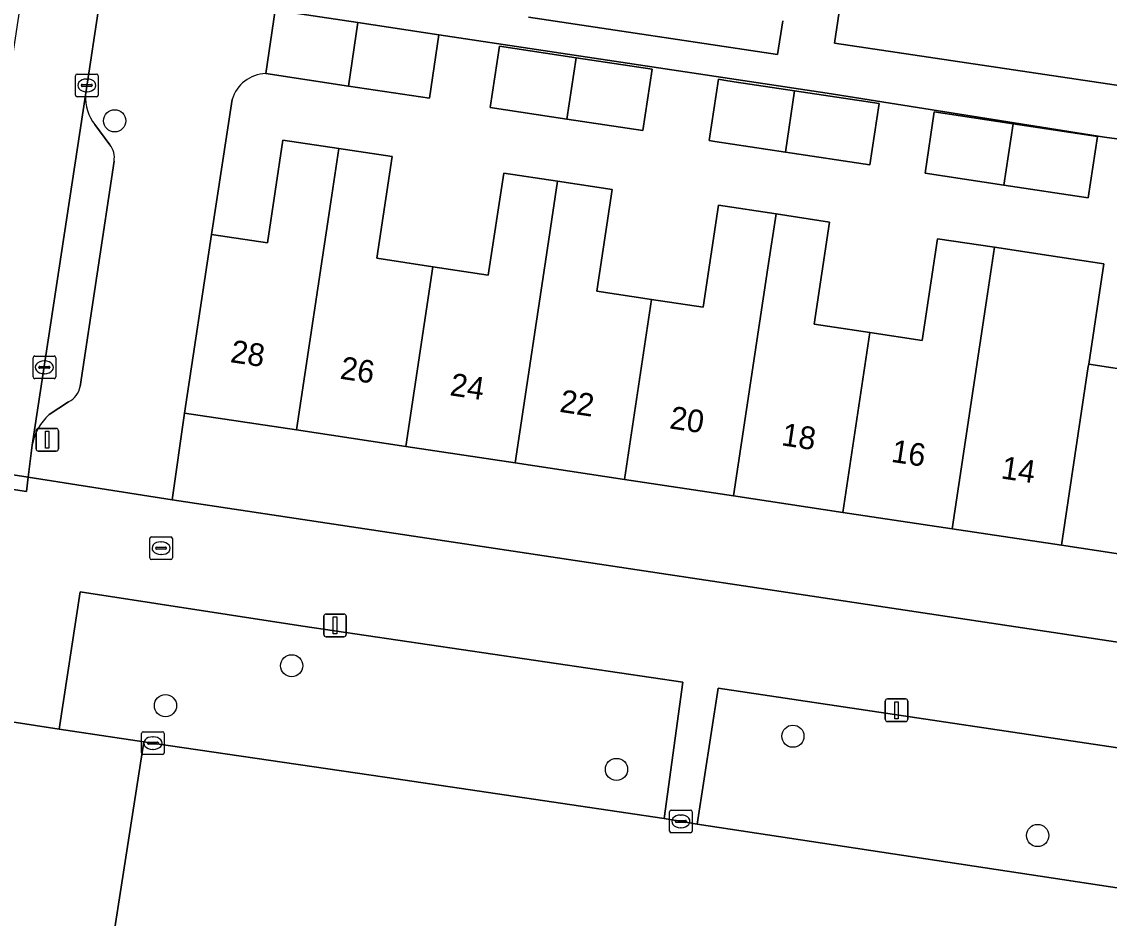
# Model space of a CAD drawing. Extents: x 163008 to 163854, y 382777 to 383982.
# Drawn here: x 163641.22 to 163689.17, y 383407.26 to 383446.82 of the extents above; entities that cross this region are included whole.
import ezdxf

# ---------------------------------------------------------------- set-up
doc = ezdxf.new("R2010")
doc.units = 0
for name, color, linetype in [('IMGEO_Boom', 7, 'Continuous'), ('IMGEO_Brandkraan', 7, 'Continuous'), ('IMGEO_Erf', 7, 'Continuous'), ('IMGEO_Groenvoorziening', 7, 'Continuous'), ('IMGEO_Kolk', 7, 'Continuous'), ('IMGEO_Lichtmast', 7, 'Continuous'), ('IMGEO_Muur', 7, 'Continuous'), ('IMGEO_Pand', 7, 'Continuous'), ('IMGEO_Pand_nummerreeks', 7, 'Continuous'), ('IMGEO_Parkeervlak_open', 7, 'Continuous'), ('IMGEO_Rijbaan_lokaal_gesloten', 7, 'Continuous'), ('IMGEO_Rijbaan_lokaal_open', 7, 'Continuous'), ('IMGEO_Voetpad_open', 7, 'Continuous')]:
    doc.layers.add(name, color=color, linetype=linetype)

msp = doc.modelspace()

# ---------------------------------------------------------------- linework, layer by layer
at = {"layer": 'IMGEO_Boom'}
for centre in [(163645.317, 383442.446), (163653.123, 383418.402), (163647.557, 383416.642), (163675.224, 383415.294), (163667.446, 383413.828), (163686.016, 383410.912)]:
    msp.add_circle(centre, 0.489, dxfattribs=at)
at = {"layer": 'IMGEO_Brandkraan'}
for p, q in [((163646.865, 383423.164), (163646.865, 383424.016)), ((163646.94, 383424.09), (163647.792, 383424.09)), ((163647.866, 383424.016), (163647.866, 383423.164)), ((163647.124, 383423.584), (163647.124, 383423.596)), ((163647.562, 383423.547), (163647.164, 383423.547)), ((163647.167, 383423.633), (163647.565, 383423.633)), ((163647.353, 383423.87), (163647.378, 383423.87)), ((163647.608, 383423.596), (163647.608, 383423.584)), ((163647.792, 383423.09), (163646.94, 383423.09)), ((163647.376, 383423.31), (163647.351, 383423.31))]:
    msp.add_line(p, q, dxfattribs=at)
for points in [[(163646.865, 383423.164), (163646.865, 383424.016)], [(163646.94, 383424.09), (163647.792, 383424.09)], [(163647.866, 383424.016), (163647.866, 383423.164)], [(163647.792, 383423.09), (163646.94, 383423.09)]]:
    msp.add_lwpolyline(points, dxfattribs=at)
for centre, radius, start, end in [((163646.942, 383424.014), 0.0765, 91.552, 178.448), ((163646.942, 383424.014), 0.0765, 91.552, 178.448), ((163647.79, 383424.014), 0.0765, 1.552, 88.448), ((163647.79, 383424.014), 0.0765, 1.552, 88.448), ((163647.164, 383423.593), 0.0403, 85.8775, 175.7526), ((163647.161, 383423.583), 0.0366, 178.938, 274.7102), ((163647.565, 383423.59), 0.043, 264.8664, 352.4533), ((163647.569, 383423.595), 0.0386, 1.7309, 96.639), ((163646.942, 383423.166), 0.0765, 181.552, 268.448), ((163646.942, 383423.166), 0.0765, 181.552, 268.448), ((163647.79, 383423.166), 0.0765, 271.552, 358.448), ((163647.79, 383423.166), 0.0765, 271.552, 358.448)]:
    msp.add_arc(centre, radius, start, end, dxfattribs=at)
for centre, major_axis, ratio, start_param, end_param in [((163647.352, 383423.59), (-0.387, 0.002), 0.722429, 4.712389, 7.853982), ((163647.377, 383423.59), (-0.39, 0.002), 0.717154, 1.570796, 4.712389)]:
    msp.add_ellipse(centre, major_axis=major_axis, ratio=ratio, start_param=start_param, end_param=end_param, dxfattribs=at)
at = {"layer": 'IMGEO_Erf'}
for points in [[(163690.003, 383555.395), (163687.097, 383518.46), (163682.524, 383482.533), (163677.061, 383445.872), (163702.806, 383442.036)], [(163663.569, 383447.024), (163674.551, 383445.375), (163674.774, 383446.858)], [(163698.861, 383440.394), (163688.961, 383441.723), (163676.733, 383443.671), (163659.617, 383446.241), (163659.197, 383443.445), (163655.623, 383443.981), (163651.981, 383444.528)], [(163650.498, 383443.388), (163649.589, 383437.434), (163652.05, 383437.063), (163652.734, 383441.598), (163655.208, 383441.225), (163657.554, 383440.871), (163656.876, 383436.383), (163659.35, 383436.01), (163661.792, 383435.641), (163662.471, 383440.137)], [(163662.471, 383440.137), (163664.846, 383439.778), (163667.254, 383439.415), (163666.576, 383434.928), (163668.988, 383434.564), (163671.262, 383434.221), (163671.941, 383438.719), (163674.483, 383438.335), (163676.838, 383437.979), (163676.158, 383433.475), (163678.624, 383433.103), (163680.921, 383432.756), (163681.599, 383437.246), (163684.117, 383436.866), (163686.503, 383436.505), (163688.934, 383436.137), (163688.267, 383431.703), (163690.586, 383431.353)]]:
    msp.add_lwpolyline(points, dxfattribs=at)
for points in [[(163665.259, 383442.522), (163661.872, 383443.035), (163662.282, 383445.739), (163665.667, 383445.227), (163669.012, 383444.721), (163668.603, 383442.016)], [(163674.894, 383441.065), (163671.776, 383441.536), (163671.532, 383441.573), (163671.941, 383444.278), (163672.185, 383444.241), (163672.638, 383444.172), (163675.302, 383443.769), (163679.027, 383443.205), (163678.618, 383440.501)], [(163684.529, 383439.607), (163681.05, 383440.133), (163681.459, 383442.837), (163684.936, 383442.311), (163688.654, 383441.749), (163688.245, 383439.045)], [(163691.883, 383422.988), (163687.065, 383423.716), (163682.247, 383424.443), (163677.429, 383425.17), (163672.61, 383425.898), (163667.792, 383426.625), (163662.975, 383427.352), (163658.155, 383428.079), (163653.338, 383428.806), (163648.399, 383429.552), (163647.847, 383425.73), (163696.29, 383418.425), (163696.822, 383422.243)]]:
    msp.add_lwpolyline(points, close=True, dxfattribs=at)
msp.add_arc((163652.028, 383442.933), 1.596, 91.6791, 163.4208, dxfattribs=at)
at = {"layer": 'IMGEO_Groenvoorziening'}
for points in [[(163669.541, 383411.657), (163670.372, 383417.676), (163653.616, 383420.143), (163643.789, 383421.658), (163642.869, 383415.611), (163646.605, 383415.05), (163647.073, 383414.976), (163657.224, 383413.486)], [(163695.659, 383413.874), (163671.935, 383417.417), (163671.004, 383411.416), (163694.749, 383407.803)]]:
    msp.add_lwpolyline(points, close=True, dxfattribs=at)
at = {"layer": 'IMGEO_Kolk'}
for p, q in [((163643.663, 383444.508), (163644.515, 383444.508)), ((163643.588, 383443.582), (163643.588, 383444.434)), ((163643.847, 383444.002), (163643.847, 383444.014)), ((163643.89, 383444.051), (163644.288, 383444.051)), ((163644.076, 383444.288), (163644.101, 383444.288)), ((163644.331, 383444.014), (163644.331, 383444.002)), ((163644.589, 383444.434), (163644.589, 383443.582)), ((163644.285, 383443.965), (163643.887, 383443.965)), ((163644.099, 383443.728), (163644.074, 383443.728)), ((163644.515, 383443.508), (163643.663, 383443.508)), ((163641.792, 383432.069), (163642.644, 383432.069)), ((163641.717, 383431.143), (163641.717, 383431.995)), ((163641.976, 383431.563), (163641.976, 383431.575)), ((163642.019, 383431.612), (163642.417, 383431.612)), ((163642.205, 383431.849), (163642.23, 383431.849)), ((163642.46, 383431.575), (163642.46, 383431.563)), ((163642.718, 383431.995), (163642.718, 383431.143)), ((163642.644, 383431.069), (163641.792, 383431.069)), ((163642.414, 383431.526), (163642.016, 383431.526)), ((163642.228, 383431.289), (163642.203, 383431.289)), ((163646.503, 383414.562), (163646.503, 383415.414)), ((163646.578, 383415.488), (163647.43, 383415.488)), ((163646.991, 383415.268), (163647.016, 383415.268)), ((163647.504, 383415.414), (163647.504, 383414.562)), ((163646.762, 383414.982), (163646.762, 383414.994)), ((163647.2, 383414.945), (163646.802, 383414.945)), ((163646.805, 383415.031), (163647.203, 383415.031)), ((163647.246, 383414.994), (163647.246, 383414.982)), ((163647.43, 383414.488), (163646.578, 383414.488)), ((163647.014, 383414.708), (163646.989, 383414.708)), ((163669.783, 383411.11), (163669.783, 383411.962)), ((163669.858, 383412.036), (163670.71, 383412.036)), ((163670.784, 383411.962), (163670.784, 383411.11)), ((163670.042, 383411.53), (163670.042, 383411.542)), ((163670.48, 383411.493), (163670.082, 383411.493)), ((163670.085, 383411.579), (163670.483, 383411.579)), ((163670.271, 383411.816), (163670.296, 383411.816)), ((163670.526, 383411.542), (163670.526, 383411.53)), ((163670.71, 383411.036), (163669.858, 383411.036)), ((163670.294, 383411.256), (163670.269, 383411.256))]:
    msp.add_line(p, q, dxfattribs=at)
for points in [[(163643.663, 383444.508), (163644.515, 383444.508)], [(163643.588, 383443.582), (163643.588, 383444.434)], [(163644.589, 383444.434), (163644.589, 383443.582)], [(163644.515, 383443.508), (163643.663, 383443.508)], [(163641.792, 383432.069), (163642.644, 383432.069)], [(163641.717, 383431.143), (163641.717, 383431.995)], [(163642.718, 383431.995), (163642.718, 383431.143)], [(163642.644, 383431.069), (163641.792, 383431.069)], [(163646.503, 383414.562), (163646.503, 383415.414)], [(163646.578, 383415.488), (163647.43, 383415.488)], [(163647.504, 383415.414), (163647.504, 383414.562)], [(163647.43, 383414.488), (163646.578, 383414.488)], [(163669.783, 383411.11), (163669.783, 383411.962)], [(163669.858, 383412.036), (163670.71, 383412.036)], [(163670.784, 383411.962), (163670.784, 383411.11)], [(163670.71, 383411.036), (163669.858, 383411.036)]]:
    msp.add_lwpolyline(points, dxfattribs=at)
for centre, radius, start, end in [((163643.665, 383444.432), 0.0765, 91.552, 178.448), ((163643.665, 383444.432), 0.0765, 91.552, 178.448), ((163644.513, 383444.432), 0.0765, 1.552, 88.448), ((163644.513, 383444.432), 0.0765, 1.552, 88.448), ((163643.887, 383444.011), 0.0403, 85.8775, 175.7526), ((163644.292, 383444.013), 0.0386, 1.7309, 96.639), ((163643.665, 383443.584), 0.0765, 181.552, 268.448), ((163643.665, 383443.584), 0.0765, 181.552, 268.448), ((163643.884, 383444.001), 0.0366, 178.938, 274.7102), ((163644.288, 383444.008), 0.043, 264.8664, 352.4533), ((163644.513, 383443.584), 0.0765, 271.552, 358.448), ((163644.513, 383443.584), 0.0765, 271.552, 358.448), ((163641.794, 383431.993), 0.0765, 91.552, 178.448), ((163641.794, 383431.993), 0.0765, 91.552, 178.448), ((163642.642, 383431.993), 0.0765, 1.552, 88.448), ((163642.642, 383431.993), 0.0765, 1.552, 88.448), ((163642.016, 383431.572), 0.0403, 85.8775, 175.7526), ((163642.013, 383431.562), 0.0366, 178.938, 274.7102), ((163642.417, 383431.569), 0.043, 264.8664, 352.4533), ((163642.421, 383431.574), 0.0386, 1.7309, 96.639), ((163641.794, 383431.145), 0.0765, 181.552, 268.448), ((163641.794, 383431.145), 0.0765, 181.552, 268.448), ((163642.642, 383431.145), 0.0765, 271.552, 358.448), ((163642.642, 383431.145), 0.0765, 271.552, 358.448), ((163646.58, 383415.412), 0.0765, 91.552, 178.448), ((163646.58, 383415.412), 0.0765, 91.552, 178.448), ((163647.428, 383415.412), 0.0765, 1.552, 88.448), ((163647.428, 383415.412), 0.0765, 1.552, 88.448), ((163646.802, 383414.991), 0.0403, 85.8775, 175.7526), ((163646.799, 383414.981), 0.0366, 178.938, 274.7102), ((163647.203, 383414.988), 0.043, 264.8664, 352.4533), ((163647.207, 383414.993), 0.0386, 1.7309, 96.639), ((163646.58, 383414.564), 0.0765, 181.552, 268.448), ((163646.58, 383414.564), 0.0765, 181.552, 268.448), ((163647.428, 383414.564), 0.0765, 271.552, 358.448), ((163647.428, 383414.564), 0.0765, 271.552, 358.448), ((163669.86, 383411.96), 0.0765, 91.552, 178.448), ((163669.86, 383411.96), 0.0765, 91.552, 178.448), ((163670.708, 383411.96), 0.0765, 1.552, 88.448), ((163670.708, 383411.96), 0.0765, 1.552, 88.448), ((163670.082, 383411.539), 0.0403, 85.8775, 175.7526), ((163670.079, 383411.529), 0.0366, 178.938, 274.7102), ((163670.483, 383411.536), 0.043, 264.8664, 352.4533), ((163670.487, 383411.541), 0.0386, 1.7309, 96.639), ((163669.86, 383411.112), 0.0765, 181.552, 268.448), ((163669.86, 383411.112), 0.0765, 181.552, 268.448), ((163670.708, 383411.112), 0.0765, 271.552, 358.448), ((163670.708, 383411.112), 0.0765, 271.552, 358.448)]:
    msp.add_arc(centre, radius, start, end, dxfattribs=at)
for centre, major_axis, ratio, start_param, end_param in [((163644.075, 383444.008), (-0.387, 0.002), 0.722429, 4.712389, 7.853982), ((163644.1, 383444.008), (-0.39, 0.002), 0.717154, 1.570796, 4.712389), ((163642.204, 383431.569), (-0.387, 0.002), 0.722429, 4.712389, 7.853982), ((163642.229, 383431.569), (-0.39, 0.002), 0.717154, 1.570796, 4.712389), ((163646.99, 383414.988), (-0.387, 0.002), 0.722429, 4.712389, 7.853982), ((163647.015, 383414.988), (-0.39, 0.002), 0.717154, 1.570796, 4.712389), ((163670.27, 383411.536), (-0.387, 0.002), 0.722429, 4.712389, 7.853982), ((163670.295, 383411.536), (-0.39, 0.002), 0.717154, 1.570796, 4.712389)]:
    msp.add_ellipse(centre, major_axis=major_axis, ratio=ratio, start_param=start_param, end_param=end_param, dxfattribs=at)
at = {"layer": 'IMGEO_Lichtmast'}
for p, q in [((163641.849, 383427.972), (163641.849, 383428.772)), ((163641.849, 383428.772), (163641.849, 383427.972)), ((163641.949, 383428.872), (163642.739, 383428.872)), ((163642.739, 383428.872), (163641.949, 383428.872)), ((163642.839, 383428.772), (163642.839, 383427.972)), ((163642.839, 383427.972), (163642.839, 383428.772)), ((163642.739, 383427.872), (163641.949, 383427.872)), ((163641.949, 383427.872), (163642.739, 383427.872)), ((163654.539, 383419.784), (163654.539, 383420.584)), ((163654.539, 383420.584), (163654.539, 383419.784)), ((163654.639, 383420.684), (163655.429, 383420.684)), ((163655.429, 383420.684), (163654.639, 383420.684)), ((163655.529, 383420.584), (163655.529, 383419.784)), ((163655.529, 383419.784), (163655.529, 383420.584)), ((163655.429, 383419.684), (163654.639, 383419.684)), ((163654.639, 383419.684), (163655.429, 383419.684)), ((163679.298, 383416.038), (163679.298, 383416.838)), ((163679.298, 383416.838), (163679.298, 383416.038)), ((163679.398, 383416.938), (163680.188, 383416.938)), ((163680.188, 383416.938), (163679.398, 383416.938)), ((163680.288, 383416.838), (163680.288, 383416.038)), ((163680.288, 383416.038), (163680.288, 383416.838)), ((163680.188, 383415.938), (163679.398, 383415.938)), ((163679.398, 383415.938), (163680.188, 383415.938))]:
    msp.add_line(p, q, dxfattribs=at)
for points in [[(163642.269, 383428.747), (163642.419, 383428.747), (163642.419, 383427.997), (163642.269, 383427.997), (163642.269, 383428.747)], [(163654.959, 383420.559), (163655.109, 383420.559), (163655.109, 383419.809), (163654.959, 383419.809), (163654.959, 383420.559)], [(163679.718, 383416.813), (163679.868, 383416.813), (163679.868, 383416.063), (163679.718, 383416.063), (163679.718, 383416.813)]]:
    msp.add_lwpolyline(points, dxfattribs=at)
for centre, start, end in [((163641.949, 383428.772), 90, 180), ((163641.949, 383428.772), 90, 180), ((163642.739, 383428.772), 0, 90), ((163642.739, 383428.772), 360, 90), ((163641.949, 383427.972), 180, 270), ((163641.949, 383427.972), 180, 270), ((163642.739, 383427.972), 270, 0), ((163642.739, 383427.972), 270, 0), ((163654.639, 383420.584), 90, 180), ((163654.639, 383420.584), 90, 180), ((163655.429, 383420.584), 0, 90), ((163655.429, 383420.584), 360, 90), ((163654.639, 383419.784), 180, 270), ((163654.639, 383419.784), 180, 270), ((163655.429, 383419.784), 270, 0), ((163655.429, 383419.784), 270, 0), ((163679.398, 383416.838), 90, 180), ((163679.398, 383416.838), 90, 180), ((163680.188, 383416.838), 0, 90), ((163680.188, 383416.838), 360, 90), ((163679.398, 383416.038), 180, 270), ((163679.398, 383416.038), 180, 270), ((163680.188, 383416.038), 270, 0), ((163680.188, 383416.038), 270, 0)]:
    msp.add_arc(centre, 0.1, start, end, dxfattribs=at)
at = {"layer": 'IMGEO_Muur'}
msp.add_lwpolyline([(163650.498, 383443.388), (163649.589, 383437.434)], dxfattribs=at)
msp.add_arc((163652.028, 383442.933), 1.596, 91.6791, 163.4208, dxfattribs=at)
at = {"layer": 'IMGEO_Pand'}
for points in [[(163655.623, 383443.981), (163656.045, 383446.777), (163652.401, 383447.324), (163651.981, 383444.528)], [(163655.623, 383443.981), (163659.197, 383443.445), (163659.617, 383446.241), (163656.045, 383446.777)], [(163665.667, 383445.227), (163662.282, 383445.739), (163661.872, 383443.035), (163665.259, 383442.522)], [(163665.667, 383445.227), (163665.259, 383442.522), (163668.603, 383442.016), (163669.012, 383444.721)], [(163675.302, 383443.769), (163672.638, 383444.172), (163672.185, 383444.241), (163671.941, 383444.278), (163671.532, 383441.573), (163671.776, 383441.536), (163674.894, 383441.065)], [(163675.302, 383443.769), (163674.894, 383441.065), (163678.618, 383440.501), (163679.027, 383443.205)], [(163684.936, 383442.311), (163681.459, 383442.837), (163681.05, 383440.133), (163684.529, 383439.607)], [(163684.936, 383442.311), (163684.529, 383439.607), (163688.245, 383439.045), (163688.654, 383441.749)], [(163653.338, 383428.806), (163654.854, 383438.874), (163655.208, 383441.225), (163652.734, 383441.598), (163652.05, 383437.063), (163649.589, 383437.434), (163648.399, 383429.552)], [(163653.338, 383428.806), (163658.155, 383428.079), (163659.35, 383436.01), (163656.876, 383436.383), (163657.554, 383440.871), (163655.208, 383441.225), (163654.854, 383438.874)], [(163664.846, 383439.778), (163662.471, 383440.137), (163661.792, 383435.641), (163659.35, 383436.01), (163658.155, 383428.079), (163662.975, 383427.352), (163664.491, 383437.421)], [(163664.846, 383439.778), (163664.491, 383437.421), (163662.975, 383427.352), (163667.792, 383426.625), (163668.988, 383434.564), (163666.576, 383434.928), (163667.254, 383439.415)], [(163668.988, 383434.564), (163667.792, 383426.625), (163672.61, 383425.898), (163674.126, 383435.966), (163674.483, 383438.335), (163671.941, 383438.719), (163671.262, 383434.221)], [(163677.429, 383425.17), (163678.624, 383433.103), (163676.158, 383433.475), (163676.838, 383437.979), (163674.483, 383438.335), (163674.126, 383435.966), (163672.61, 383425.898)], [(163677.429, 383425.17), (163682.247, 383424.443), (163683.763, 383434.513), (163684.117, 383436.866), (163681.599, 383437.246), (163680.921, 383432.756), (163678.624, 383433.103)], [(163688.252, 383431.603), (163688.267, 383431.703), (163688.934, 383436.137), (163686.503, 383436.505), (163684.117, 383436.866), (163683.763, 383434.513), (163682.247, 383424.443), (163687.065, 383423.716)], [(163687.065, 383423.716), (163691.883, 383422.988), (163693.4, 383433.06), (163693.758, 383435.435), (163691.259, 383435.812), (163690.586, 383431.353), (163688.267, 383431.703), (163688.252, 383431.603)]]:
    msp.add_lwpolyline(points, close=True, dxfattribs=at)
at = {"layer": 'IMGEO_Parkeervlak_open'}
for points in [[(163644.024, 383443.583), (163641.685, 383428.14)], [(163645.103, 383441.389), (163644.441, 383442.279)], [(163643.792, 383430.726), (163645.291, 383440.663)], [(163642.43, 383429.484), (163643.279, 383430.052)]]:
    msp.add_lwpolyline(points, dxfattribs=at)
for centre, radius, start, end in [((163646.015, 383443.501), 1.992, 177.6392, 217.8279), ((163644.38, 383440.814), 0.923, 350.5613, 38.4747), ((163642.904, 383430.869), 0.899, 294.6204, 350.8281), ((163643.934, 383427.772), 2.279, 131.2996, 170.6998)]:
    msp.add_arc(centre, radius, start, end, dxfattribs=at)
at = {"layer": 'IMGEO_Rijbaan_lokaal_gesloten'}
msp.add_lwpolyline([(163645.136, 383405.621), (163693.27, 383398.339), (163694.749, 383407.803), (163671.004, 383411.416), (163669.541, 383411.657), (163657.224, 383413.486), (163647.073, 383414.976), (163646.605, 383415.05)], close=True, dxfattribs=at)
at = {"layer": 'IMGEO_Rijbaan_lokaal_open'}
for points in [[(163649.41, 383479.424), (163645.99, 383479.938), (163642.517, 383456.619), (163640.627, 383444.048), (163638.292, 383428.609), (163638.063, 383427.257), (163641.507, 383426.728), (163641.685, 383428.14), (163644.024, 383443.583), (163645.928, 383456.128)], [(163641.507, 383426.728), (163638.063, 383427.257), (163637.956, 383426.626), (163641.427, 383426.092)], [(163644.911, 383404.175), (163645.136, 383405.621), (163646.605, 383415.05), (163642.869, 383415.611), (163633.456, 383417.056), (163629.994, 383417.588), (163628.467, 383408.142), (163628.228, 383406.665), (163631.769, 383406.126), (163641.244, 383404.7)]]:
    msp.add_lwpolyline(points, close=True, dxfattribs=at)
at = {"layer": 'IMGEO_Voetpad_open'}
for points in [[(163651.981, 383444.528), (163652.401, 383447.324), (163652.608, 383448.67), (163651.412, 383448.849), (163648.459, 383449.318), (163656.052, 383500), (163657.626, 383511.754), (163658.556, 383520.805), (163658.962, 383524.75), (163659.697, 383531.901), (163660.432, 383540.99), (163661.591, 383561.834)], [(163702.806, 383442.036), (163677.061, 383445.872), (163682.524, 383482.533)], [(163645.928, 383456.128), (163644.024, 383443.583)], [(163652.401, 383447.324), (163656.045, 383446.777), (163659.617, 383446.241), (163676.733, 383443.671), (163688.961, 383441.723), (163698.861, 383440.394)], [(163674.774, 383446.858), (163674.551, 383445.375), (163663.569, 383447.024)], [(163641.685, 383428.14), (163641.507, 383426.728), (163647.847, 383425.73), (163648.399, 383429.552), (163649.589, 383437.434), (163650.498, 383443.388)], [(163644.441, 383442.279), (163645.103, 383441.389)], [(163645.291, 383440.663), (163643.792, 383430.726)], [(163643.279, 383430.052), (163642.43, 383429.484)], [(163696.29, 383418.425), (163647.847, 383425.73), (163641.507, 383426.728), (163641.427, 383426.092), (163637.956, 383426.626)], [(163633.456, 383417.056), (163642.869, 383415.611), (163643.789, 383421.658), (163653.616, 383420.143), (163670.372, 383417.676), (163669.541, 383411.657), (163671.004, 383411.416), (163671.935, 383417.417), (163695.659, 383413.874)]]:
    msp.add_lwpolyline(points, dxfattribs=at)
for centre, radius, start, end in [((163652.028, 383442.933), 1.596, 91.6791, 163.4208), ((163646.015, 383443.501), 1.992, 177.6392, 217.8279), ((163644.38, 383440.814), 0.923, 350.5613, 38.4747), ((163642.904, 383430.869), 0.899, 294.6204, 350.8281), ((163643.934, 383427.772), 2.279, 131.2996, 170.6998)]:
    msp.add_arc(centre, radius, start, end, dxfattribs=at)

# ---------------------------------------------------------------- texts
at = {"layer": 'IMGEO_Pand_nummerreeks'}
for s, rotation, p in [('28', 351.4165, (163650.382, 383431.802)), ('26', 351.4165, (163655.221, 383431.071)), ('24', 351.4165, (163660.064, 383430.34)), ('22', 351.4165, (163664.903, 383429.609)), ('20', 351.4165, (163669.751, 383428.878)), ('18', 351.4165, (163674.683, 383428.134)), ('16', 351.4165, (163679.523, 383427.403)), ('14', 351.4171, (163684.365, 383426.672))]:
    msp.add_text(s, height=1, rotation=rotation, dxfattribs=at).set_placement(p)

doc.saveas('drawing.dxf')
